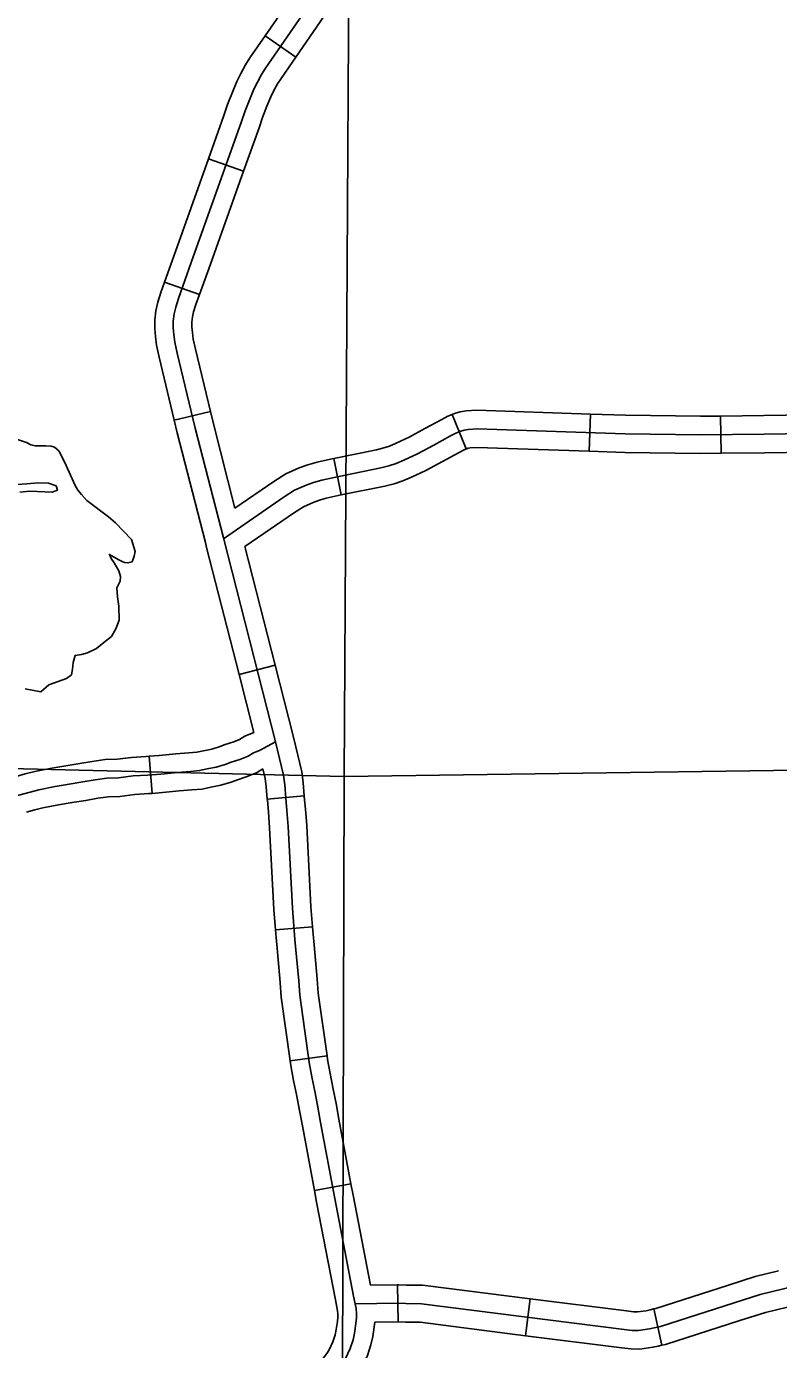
# Model space of a CAD drawing. Extents: x -492261 to -432772, y 1441225 to 1452922.
# Drawn here: x -458432.9 to -458346.3, y 1451481.9 to 1451634.2 of the extents above; entities that cross this region are included whole.
import ezdxf

# ---------------------------------------------------------------- set-up
doc = ezdxf.new("R2010")
doc.units = 0
doc.layers.add('Default', color=7, linetype='Continuous')

msp = doc.modelspace()

# ---------------------------------------------------------------- linework, layer by layer
at = {"layer": 'Default'}
for p, q in [((-458401.89, 1451630.67), (-458405.42, 1451633.1)), ((-458407.9, 1451617.53), (-458411.93, 1451618.97)), ((-458412.97, 1451603.33), (-458417.01, 1451604.77)), ((-458411.72, 1451589.85), (-458415.89, 1451588.85)), ((-458382.25, 1451585.55), (-458383.86, 1451589.52)), ((-458368.08, 1451585.29), (-458367.95, 1451589.57)), ((-458352.9, 1451585.06), (-458352.96, 1451589.34)), ((-458396.67, 1451580.25), (-458397.52, 1451584.45)), ((-458404.26, 1451560.65), (-458408.42, 1451559.59)), ((-458418.79, 1451550.16), (-458418.44, 1451545.89)), ((-458400.9, 1451545.61), (-458405.17, 1451545.23)), ((-458399.95, 1451530.54), (-458404.22, 1451530.19)), ((-458398.28, 1451515.68), (-458402.52, 1451515.09)), ((-458395.53, 1451500.94), (-458399.74, 1451500.16)), ((-458390.16, 1451489.32), (-458390.1, 1451485.03)), ((-458374.87, 1451487.71), (-458375.41, 1451483.45)), ((-458360.64, 1451486.54), (-458359.73, 1451482.35))]:
    msp.add_line(p, q, dxfattribs=at)
for points in [[(-458408.13, 1451623.24), (-458407.72, 1451624.47), (-458407.19, 1451625.82), (-458406.72, 1451626.96), (-458406.31, 1451627.8), (-458405.83, 1451628.67), (-458405.37, 1451629.39), (-458397.97, 1451640.13), (-458397.51, 1451640.86), (-458397.12, 1451641.61), (-458396.95, 1451642.11), (-458396.8, 1451642.63), (-458396.69, 1451643.11), (-458396.59, 1451643.76), (-458395.46, 1451660.43), (-458394.93, 1451669.12), (-458394.88, 1451670.81), (-458394.77, 1451676.8), (-458394.74, 1451736.53), (-458394.89, 1451769.36), (-458394.92, 1451784.72), (-458394.86, 1451791.96)], [(-458396.3, 1451547.82), (-458395.41, 1451698.88), (-458395.09, 1451791.96)], [(-458405.42, 1451633.1), (-458399.77, 1451641.3), (-458399.37, 1451641.94), (-458399.09, 1451642.47), (-458398.99, 1451642.75), (-458398.88, 1451643.15), (-458398.8, 1451643.51), (-458398.73, 1451644), (-458398.65, 1451645.04)], [(-458401.89, 1451630.67), (-458396.18, 1451638.95), (-458395.66, 1451639.79), (-458395.15, 1451640.75), (-458394.9, 1451641.46), (-458394.72, 1451642.11), (-458394.59, 1451642.72), (-458394.46, 1451643.53), (-458394.38, 1451644.75)], [(-458411.93, 1451618.97), (-458410.16, 1451623.94), (-458409.74, 1451625.2), (-458409.18, 1451626.63), (-458408.67, 1451627.85), (-458408.21, 1451628.79), (-458407.67, 1451629.76), (-458407.16, 1451630.57), (-458405.42, 1451633.1)], [(-458407.9, 1451617.53), (-458406.11, 1451622.54), (-458405.71, 1451623.73), (-458405.2, 1451625.02), (-458404.76, 1451626.08), (-458404.41, 1451626.81), (-458403.98, 1451627.58), (-458403.58, 1451628.21), (-458401.89, 1451630.67)], [(-458396.16, 1451480.81), (-458395.62, 1451481.97), (-458395.28, 1451482.98), (-458395.11, 1451483.75), (-458394.95, 1451484.86), (-458394.9, 1451485.51), (-458394.9, 1451485.98), (-458394.92, 1451486.57), (-458395.22, 1451488), (-458397.39, 1451499.24), (-458399.02, 1451508), (-458399.35, 1451509.77), (-458399.67, 1451511.43), (-458400.04, 1451513.25), (-458400.33, 1451514.91), (-458401.42, 1451522.65), (-458401.55, 1451524.31), (-458401.9, 1451528.26), (-458401.98, 1451529.06), (-458402.27, 1451532.67), (-458402.77, 1451542.06), (-458402.9, 1451543.91), (-458403.03, 1451545.35), (-458403.16, 1451546.87), (-458403.29, 1451547.98), (-458404.22, 1451551.83), (-458410.22, 1451575.31), (-458413.46, 1451587.93), (-458415.54, 1451596.57), (-458415.81, 1451597.84), (-458415.93, 1451598.74), (-458415.99, 1451599.51), (-458415.99, 1451600.26), (-458415.9, 1451601.1), (-458415.72, 1451601.89), (-458415.41, 1451602.87), (-458413.93, 1451607.01), (-458408.13, 1451623.24)], [(-458417.01, 1451604.77), (-458415.95, 1451607.73), (-458411.93, 1451618.97)], [(-458412.97, 1451603.33), (-458411.91, 1451606.29), (-458407.9, 1451617.53)], [(-458415.89, 1451588.85), (-458417.63, 1451596.1), (-458417.93, 1451597.49), (-458418.06, 1451598.51), (-458418.14, 1451599.42), (-458418.14, 1451600.38), (-458418.02, 1451601.46), (-458417.79, 1451602.45), (-458417.44, 1451603.56), (-458417.01, 1451604.77)], [(-458411.72, 1451589.85), (-458413.45, 1451597.05), (-458413.7, 1451598.2), (-458413.79, 1451598.97), (-458413.85, 1451599.61), (-458413.85, 1451600.15), (-458413.79, 1451600.75), (-458413.65, 1451601.32), (-458413.38, 1451602.19), (-458412.97, 1451603.33)], [(-458383.86, 1451589.52), (-458383.6, 1451589.63), (-458382.95, 1451589.82), (-458382.25, 1451589.93), (-458381.03, 1451590), (-458367.95, 1451589.57)], [(-458412.15, 1451574.2), (-458412.3, 1451574.78), (-458415.54, 1451587.42), (-458415.89, 1451588.85)], [(-458408.89, 1451578.72), (-458411.38, 1451588.45), (-458411.72, 1451589.85)], [(-458397.52, 1451584.45), (-458392.58, 1451585.45), (-458391.76, 1451585.66), (-458391.07, 1451585.88), (-458390.33, 1451586.21), (-458388.84, 1451586.91), (-458387.02, 1451587.89), (-458385.07, 1451588.95), (-458384.36, 1451589.32), (-458383.86, 1451589.52)], [(-458367.95, 1451589.57), (-458363.89, 1451589.44), (-458355.27, 1451589.31), (-458352.96, 1451589.34)], [(-458352.96, 1451589.34), (-458347.96, 1451589.41), (-458337.88, 1451589.56)], [(-458410.2, 1451575.22), (-458403.22, 1451580.02), (-458402.02, 1451580.8), (-458400.68, 1451581.37), (-458399.83, 1451581.69), (-458398.9, 1451581.96), (-458397.46, 1451582.27), (-458392.1, 1451583.36), (-458391.17, 1451583.61), (-458390.31, 1451583.87), (-458389.44, 1451584.26), (-458387.87, 1451584.99), (-458385.99, 1451586), (-458384.07, 1451587.06), (-458383.46, 1451587.37), (-458382.88, 1451587.6), (-458382.48, 1451587.73), (-458382.03, 1451587.79), (-458381, 1451587.85), (-458363.94, 1451587.3), (-458355.27, 1451587.17), (-458347.93, 1451587.27), (-458325.82, 1451587.59)], [(-458432.9, 1451586.29), (-458434.18, 1451586.72)], [(-458425.89, 1451562.06), (-458424.84, 1451562.58), (-458424, 1451563.26), (-458423.13, 1451563.94), (-458422.61, 1451564.84), (-458422.24, 1451565.83), (-458422.28, 1451567.43), (-458422.42, 1451568.52), (-458422.48, 1451569.55), (-458422.12, 1451570.33), (-458422.08, 1451570.85), (-458422.27, 1451571.53), (-458422.81, 1451572.44), (-458423.16, 1451572.94), (-458423.31, 1451573.31), (-458423.35, 1451573.4), (-458422.33, 1451572.82), (-458421.9, 1451572.6), (-458421.63, 1451572.46), (-458421.23, 1451572.42), (-458420.75, 1451572.57), (-458420.51, 1451573.21), (-458420.38, 1451573.73), (-458420.79, 1451575.12), (-458422.67, 1451577.03), (-458423.46, 1451577.75), (-458425.96, 1451579.61), (-458426.58, 1451580.29), (-458427, 1451580.82), (-458427.29, 1451581.36), (-458428.54, 1451584.05), (-458429.17, 1451585.32), (-458429.67, 1451585.77), (-458430.07, 1451585.88), (-458430.73, 1451585.89), (-458431.87, 1451585.89), (-458432.42, 1451586.02), (-458432.9, 1451586.29)], [(-458396.67, 1451580.25), (-458391.61, 1451581.27), (-458390.57, 1451581.55), (-458389.56, 1451581.87), (-458388.56, 1451582.3), (-458386.91, 1451583.08), (-458384.97, 1451584.12), (-458383.07, 1451585.16), (-458382.57, 1451585.42), (-458382.25, 1451585.55)], [(-458382.25, 1451585.55), (-458382.17, 1451585.58), (-458382.01, 1451585.63), (-458381.81, 1451585.66), (-458380.98, 1451585.71), (-458368.08, 1451585.29)], [(-458408.89, 1451578.72), (-458404.41, 1451581.8), (-458403.04, 1451582.69), (-458401.48, 1451583.36), (-458400.5, 1451583.73), (-458399.42, 1451584.04), (-458397.9, 1451584.37), (-458397.52, 1451584.45)], [(-458368.08, 1451585.29), (-458363.99, 1451585.16), (-458355.28, 1451585.03), (-458352.9, 1451585.06)], [(-458352.9, 1451585.06), (-458347.9, 1451585.12), (-458337.82, 1451585.27)], [(-458434.65, 1451581.43), (-458432.85, 1451581.53), (-458431.56, 1451581.65), (-458430.36, 1451581.6), (-458429.5, 1451581.3), (-458429.34, 1451580.82), (-458429.96, 1451580.57), (-458432.51, 1451580.68), (-458433.68, 1451580.57)], [(-458407.75, 1451574.3), (-458402.03, 1451578.23), (-458401.01, 1451578.9), (-458399.88, 1451579.38), (-458399.15, 1451579.66), (-458398.37, 1451579.88), (-458397.01, 1451580.18), (-458396.67, 1451580.25)], [(-458408.42, 1451559.59), (-458412.15, 1451574.2)], [(-458404.26, 1451560.65), (-458407.75, 1451574.3)], [(-458433.05, 1451557.93), (-458431.27, 1451557.6), (-458430.34, 1451558.4), (-458428.3, 1451559.11), (-458427.71, 1451559.55), (-458427.61, 1451560.19), (-458427.52, 1451560.96), (-458427.31, 1451561.77), (-458426.57, 1451561.9), (-458425.89, 1451562.06)], [(-458406.71, 1451552.9), (-458408.42, 1451559.59)], [(-458400.9, 1451545.61), (-458401.03, 1451547.09), (-458401.18, 1451548.36), (-458402.14, 1451552.35), (-458404.26, 1451560.65)], [(-458686.04, 1451548.16), (-458545.7, 1451551.4), (-458396.3, 1451547.82), (-458245.17, 1451549.93), (-458096.72, 1451552.17), (-457948.01, 1451552.92)], [(-458406.71, 1451552.9), (-458407.74, 1451552.48), (-458408.35, 1451552.1), (-458409.03, 1451551.83), (-458410.02, 1451551.52), (-458410.72, 1451551.25), (-458411.55, 1451550.99), (-458412.52, 1451550.81), (-458413.29, 1451550.64), (-458414.2, 1451550.57), (-458415.71, 1451550.45), (-458417.62, 1451550.25), (-458418.79, 1451550.16)], [(-458404.22, 1451551.83), (-458406.08, 1451550.84), (-458406.76, 1451550.56), (-458407.38, 1451550.18), (-458408.32, 1451549.81), (-458409.31, 1451549.5), (-458410.02, 1451549.22), (-458411.04, 1451548.91), (-458412.09, 1451548.71), (-458412.97, 1451548.52), (-458414.03, 1451548.43), (-458415.51, 1451548.31), (-458417.42, 1451548.12), (-458418.97, 1451548), (-458420.62, 1451547.9), (-458422.3, 1451547.68), (-458423.65, 1451547.65), (-458425.01, 1451547.44), (-458426.41, 1451547.21), (-458428, 1451546.97), (-458429.6, 1451546.67), (-458431.48, 1451546.31), (-458432.5, 1451546.05), (-458434.52, 1451545.49)], [(-458418.79, 1451550.16), (-458419.12, 1451550.13), (-458420.82, 1451550.03), (-458422.47, 1451549.82), (-458423.83, 1451549.79), (-458425.35, 1451549.56), (-458426.75, 1451549.33), (-458428.36, 1451549.08), (-458430, 1451548.78), (-458431.94, 1451548.4), (-458433.05, 1451548.13), (-458434.08, 1451547.84)], [(-458405.67, 1451548.72), (-458406.41, 1451548.25), (-458407.6, 1451547.79), (-458408.6, 1451547.47), (-458409.31, 1451547.2), (-458410.53, 1451546.83), (-458411.66, 1451546.61), (-458412.66, 1451546.39), (-458413.86, 1451546.3), (-458415.32, 1451546.18), (-458417.23, 1451545.99), (-458418.44, 1451545.89)], [(-458405.17, 1451545.23), (-458405.3, 1451546.65), (-458405.41, 1451547.61), (-458405.67, 1451548.72)], [(-458396.3, 1451547.82), (-458396.75, 1451396.11), (-458397.09, 1451248.13), (-458396.53, 1451122.02)], [(-458418.44, 1451545.89), (-458418.82, 1451545.86), (-458420.42, 1451545.76), (-458422.14, 1451545.54), (-458423.46, 1451545.51), (-458424.68, 1451545.33), (-458426.07, 1451545.09), (-458427.65, 1451544.86), (-458429.2, 1451544.57), (-458431.01, 1451544.22), (-458431.95, 1451543.98), (-458432.92, 1451543.71)], [(-458404.22, 1451530.19), (-458404.41, 1451532.52), (-458404.91, 1451541.93), (-458405.03, 1451543.74), (-458405.16, 1451545.15), (-458405.17, 1451545.23)], [(-458399.95, 1451530.54), (-458400.14, 1451532.81), (-458400.63, 1451542.19), (-458400.76, 1451544.09), (-458400.9, 1451545.54), (-458400.9, 1451545.61)], [(-458402.52, 1451515.09), (-458403.55, 1451522.42), (-458403.68, 1451524.13), (-458404.04, 1451528.06), (-458404.12, 1451528.87), (-458404.22, 1451530.19)], [(-458398.28, 1451515.68), (-458399.29, 1451522.88), (-458399.41, 1451524.49), (-458399.77, 1451528.46), (-458399.85, 1451529.25), (-458399.95, 1451530.54)], [(-458395.53, 1451500.94), (-458396.91, 1451508.39), (-458397.24, 1451510.18), (-458397.57, 1451511.84), (-458397.93, 1451513.65), (-458398.22, 1451515.25), (-458398.28, 1451515.68)], [(-458399.74, 1451500.16), (-458401.12, 1451507.61), (-458401.45, 1451509.37), (-458401.78, 1451511.01), (-458402.14, 1451512.85), (-458402.45, 1451514.57), (-458402.52, 1451515.09)], [(-458397.05, 1451485.73), (-458397.05, 1451485.94), (-458397.06, 1451486.32), (-458397.32, 1451487.58), (-458399.5, 1451498.84), (-458399.74, 1451500.16)], [(-458393.28, 1451489.28), (-458395.29, 1451499.64), (-458395.53, 1451500.94)], [(-458346.27, 1451490.91), (-458348.96, 1451490.25), (-458352.04, 1451489.26), (-458360.42, 1451486.59), (-458360.64, 1451486.54)], [(-458344.12, 1451489.24), (-458348.38, 1451488.18), (-458351.39, 1451487.22), (-458359.87, 1451484.51), (-458360.61, 1451484.35), (-458361.15, 1451484.23), (-458362.4, 1451484.05), (-458363.14, 1451484.06), (-458364.06, 1451484.18), (-458387.42, 1451487.13), (-458389.19, 1451487.14), (-458390.05, 1451487.18), (-458395.03, 1451487.11)], [(-458390.16, 1451489.32), (-458393.28, 1451489.28)], [(-458374.87, 1451487.71), (-458387.27, 1451489.27), (-458389.14, 1451489.28), (-458390.02, 1451489.32), (-458390.16, 1451489.32)], [(-458360.64, 1451486.54), (-458361.08, 1451486.44), (-458361.54, 1451486.33), (-458362.53, 1451486.2), (-458362.99, 1451486.2), (-458363.79, 1451486.31), (-458374.87, 1451487.71)], [(-458345.25, 1451486.75), (-458347.79, 1451486.12), (-458350.73, 1451485.18), (-458359.31, 1451482.44), (-458359.73, 1451482.35)], [(-458403.52, 1451473.74), (-458399.68, 1451479.57), (-458399, 1451480.51), (-458398.32, 1451481.39), (-458398.05, 1451481.83), (-458397.62, 1451482.76), (-458397.35, 1451483.55), (-458397.22, 1451484.15), (-458397.08, 1451485.09), (-458397.05, 1451485.58), (-458397.05, 1451485.73)], [(-458399.94, 1451471.38), (-458396.15, 1451477.13), (-458395.56, 1451477.94), (-458394.8, 1451478.94), (-458394.27, 1451479.78), (-458393.63, 1451481.18), (-458393.22, 1451482.4), (-458393, 1451483.36), (-458392.76, 1451485)], [(-458390.1, 1451485.03), (-458392.76, 1451485)], [(-458375.41, 1451483.45), (-458387.56, 1451484.99), (-458389.24, 1451485), (-458390.08, 1451485.03), (-458390.1, 1451485.03)], [(-458359.73, 1451482.35), (-458360.13, 1451482.26), (-458360.75, 1451482.12), (-458362.27, 1451481.91), (-458363.3, 1451481.92), (-458364.34, 1451482.06), (-458375.41, 1451483.45)]]:
    msp.add_lwpolyline(points, dxfattribs=at)

doc.saveas('drawing.dxf')
